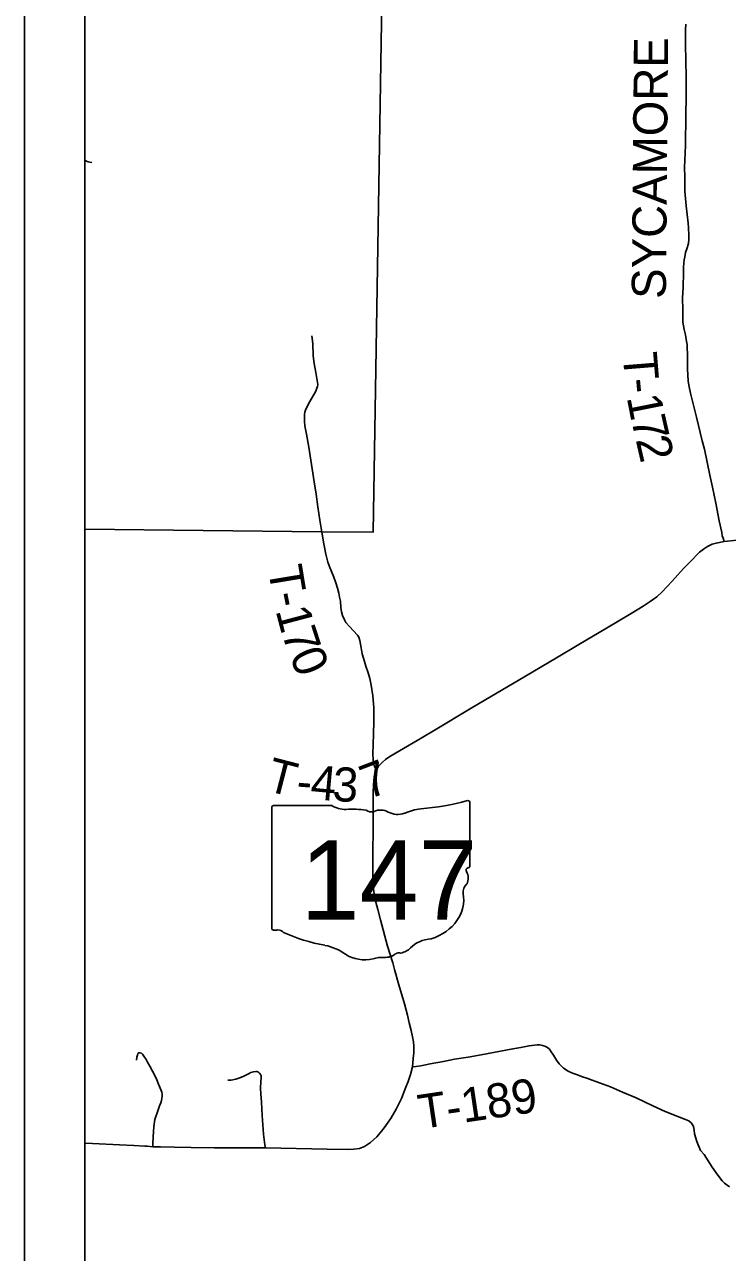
# Model space of a CAD drawing. Extents: x -10 to 158, y 8 to 33.
# Drawn here: x 148.504 to 149.672, y 26.241 to 28.282 of the extents above; entities that cross this region are included whole.
import ezdxf

# ---------------------------------------------------------------- set-up
doc = ezdxf.new("R2010")
doc.units = 0
for name, color, linetype in [('GM_X_State_Location', 7, 'Continuous'), ('GM_X_State_Route', 7, 'Continuous'), ('GM_X_State_Shield', 7, 'Continuous'), ('GM_X_Township_Road', 7, 'Continuous'), ('GM_X_Township_Road_Text', 7, 'Continuous'), ('GM_X_Township_Text', 7, 'Continuous'), ('SH_Data', 7, 'Continuous')]:
    doc.layers.add(name, color=color, linetype=linetype)

msp = doc.modelspace()

# ---------------------------------------------------------------- linework, layer by layer
at = {"layer": 'GM_X_State_Route'}
for points in [[(148.7074, 26.4175), (148.7169, 26.4168), (148.7297, 26.4166), (148.7526, 26.4159), (148.781, 26.4155), (148.8194, 26.4151), (148.8489, 26.4151), (148.8845, 26.415), (148.9042, 26.4148), (149.0067, 26.4127), (149.041, 26.412), (149.0513, 26.4129), (149.0603, 26.4139), (149.0689, 26.4171), (149.079, 26.4237), (149.0892, 26.4331), (149.0949, 26.4398), (149.1015, 26.4481), (149.1071, 26.4559), (149.1133, 26.465), (149.1216, 26.4789), (149.1267, 26.4891), (149.1302, 26.4971), (149.1333, 26.5041), (149.1367, 26.513), (149.1415, 26.5253), (149.1451, 26.5365), (149.1486, 26.5493), (149.1499, 26.5635), (149.1507, 26.5729), (149.1507, 26.5839), (149.1501, 26.5912), (149.1487, 26.5996), (149.1466, 26.6099), (149.1433, 26.6224), (149.1402, 26.6353), (149.1352, 26.6539), (149.1259, 26.686), (149.1187, 26.711), (149.1158, 26.7223), (149.1073, 26.7499), (149.0953, 26.7937), (149.0908, 26.8108), (149.0863, 26.8294), (149.0841, 26.8411), (149.0835, 26.8484), (149.0829, 26.8621), (149.0825, 26.8737), (149.0825, 26.8952), (149.0831, 26.9548), (149.0835, 27.004), (149.0838, 27.0185), (149.0842, 27.0242), (149.0852, 27.0312), (149.0864, 27.0363), (149.0892, 27.0438), (149.0924, 27.0489), (149.099, 27.0558), (149.1039, 27.06), (149.1109, 27.065), (149.1268, 27.0747), (149.1632, 27.0956), (149.1889, 27.111), (149.2436, 27.1438), (149.2613, 27.1543), (149.3241, 27.1913), (149.3879, 27.2293), (149.4249, 27.2514), (149.4711, 27.2786), (149.4915, 27.2908), (149.5121, 27.3029), (149.5319, 27.3151), (149.5435, 27.3226), (149.5548, 27.3308), (149.5636, 27.3386), (149.5801, 27.3567), (149.5993, 27.3779), (149.6095, 27.3884), (149.6259, 27.4048), (149.6321, 27.4097), (149.639, 27.4141), (149.6465, 27.418), (149.6531, 27.4199), (149.6668, 27.4227), (149.688, 27.4247)], [(148.6038, 26.4224), (148.6167, 26.4219), (148.6619, 26.42), (148.6856, 26.4186), (148.7036, 26.4177), (148.7074, 26.4175)]]:
    msp.add_lwpolyline(points, dxfattribs=at)
at = {"layer": 'GM_X_State_Shield'}
for p, q in [((148.9146, 26.9801), (148.9146, 26.78)), ((149.0144, 26.9836), (148.9178, 26.9836)), ((149.2442, 26.8838), (149.2442, 26.9885)), ((149.2442, 26.8839), (149.2442, 26.8838))]:
    msp.add_line(p, q, dxfattribs=at)
for centre, major_axis, start_param, end_param in [((148.9184, 26.9806), (0.00382, 0), 1.712693, 3.28349), ((149.0374, 27.0068), (0.037, 0), 4.042523, 4.731795), ((149.0496, 26.8712), (0.133, 0), 1.404758, 1.657858), ((149.0955, 26.9585), (0.0222, 0), 0.950623, 2.079405), ((149.1714, 26.9224), (0.0703, 0), 1.699011, 2.107814), ((149.1268, 27.2564), (0.3495, 0), 4.814394, 5.042369), ((149.2405, 26.989), (0.00367, 0), 6.141152, 7.989035), ((149.0798, 26.9816), (0.0107, 0), 3.836095, 5.185415), ((149.1242, 26.9902), (0.0267, 0), 4.081561, 5.145723), ((149.2433, 26.8762), (0.00568, 0), 1.883978, 3.671073), ((149.2403, 26.8834), (0.00393, 0), 5.05454, 6.418171), ((149.2072, 26.8629), (0.0341, 0), 5.934695, 6.695948), ((149.1464, 26.8267), (0.0874, 0), 5.101752, 6.440018), ((149.2573, 26.84), (0.0248, 0), 2.387724, 3.262537), ((148.9184, 26.7796), (0.00385, 0), 3.00124, 4.508301), ((148.919, 26.8), (0.0294, 0), 4.665946, 4.897461), ((148.925, 26.7685), (0.0106, 0), 0.519207, 1.627899), ((149.0588, 26.9483), (0.2524, 0), 4.195997, 4.488961), ((149.1832, 26.7238), (0.0479, 0), 1.647645, 2.488434), ((148.9836, 26.6901), (0.079, 0), 0.823519, 1.323587), ((149.069, 26.7675), (0.0501, 0), 4.026481, 4.996735), ((149.1016, 26.7525), (0.0267, 0), 4.691044, 5.507374), ((149.1258, 26.7331), (0.00752, 0), 1.147584, 2.315152), ((149.1226, 26.7606), (0.0282, 0), 4.937069, 5.64225), ((149.098, 26.6983), (0.0412, 0), 1.495662, 1.94098)]:
    msp.add_ellipse(centre, major_axis=major_axis, ratio=0.8, start_param=start_param, end_param=end_param, dxfattribs=at)
at = {"layer": 'GM_X_Township_Road'}
for points in [[(149.6668, 27.4227), (149.6649, 27.4281), (149.6636, 27.432), (149.6625, 27.4374), (149.6585, 27.4568), (149.6528, 27.4864), (149.6474, 27.5127), (149.643, 27.5329), (149.634, 27.5759), (149.6302, 27.5896), (149.6204, 27.6292), (149.6152, 27.6515), (149.6106, 27.6689), (149.6084, 27.6793), (149.6069, 27.689), (149.6057, 27.7092), (149.6055, 27.7332), (149.6052, 27.745), (149.6051, 27.7499), (149.6041, 27.7549), (149.6022, 27.7657), (149.6, 27.7747), (149.5979, 27.7868), (149.5977, 27.7963), (149.5977, 27.808), (149.5976, 27.827), (149.5983, 27.8454), (149.5988, 27.8693), (149.5991, 27.8784), (149.5995, 27.8848), (149.6002, 27.8906), (149.6011, 27.8958), (149.6026, 27.9026), (149.6045, 27.9089), (149.6073, 27.918), (149.6079, 27.9252), (149.6081, 27.9318), (149.6074, 27.9437), (149.6066, 27.9517), (149.6034, 27.9806), (149.6012, 28.0048), (149.601, 28.0283), (149.6008, 28.0442), (149.6024, 28.0807), (149.6032, 28.1316), (149.6037, 28.1608), (149.6034, 28.1922), (149.6028, 28.2239), (149.6022, 28.246), (149.6022, 28.2578), (149.6022, 28.273), (149.6027, 28.2825)], [(148.6038, 28.0562), (148.6044, 28.0558), (148.6066, 28.0547), (148.6097, 28.0537), (148.6125, 28.0528), (148.6158, 28.0521)], [(149.0048, 27.4017), (149.001, 27.4188), (148.9978, 27.4381), (148.9948, 27.4582), (148.9911, 27.48), (148.9883, 27.5011), (148.9853, 27.5219), (148.9765, 27.5791), (148.9722, 27.6009), (148.9699, 27.6149), (148.9693, 27.6226), (148.969, 27.6286), (148.9692, 27.6339), (148.9698, 27.6375), (148.9706, 27.6406), (148.9738, 27.6471), (148.978, 27.6549), (148.9878, 27.6723), (148.9898, 27.6776), (148.9905, 27.6802), (148.9911, 27.6836), (148.9878, 27.7032), (148.9853, 27.7182), (148.9837, 27.7313), (148.9828, 27.7516), (148.9816, 27.7642)], [(149.0892, 27.0438), (149.0854, 27.0479), (149.0838, 27.0546), (149.083, 27.0602), (149.0829, 27.0692), (149.084, 27.1025), (149.0843, 27.1238), (149.0843, 27.1468), (149.0826, 27.1661), (149.0798, 27.1837), (149.0776, 27.1951), (149.0749, 27.204), (149.0711, 27.2154), (149.0686, 27.223), (149.0651, 27.2358), (149.0634, 27.2459), (149.0612, 27.258), (149.0592, 27.2634), (149.0573, 27.267), (149.0439, 27.2814), (149.0381, 27.2881), (149.0354, 27.2926), (149.0322, 27.2993), (149.0308, 27.3055), (149.0298, 27.3128), (149.0289, 27.3231), (149.0275, 27.3301), (149.0263, 27.3364), (149.0239, 27.3451), (149.0213, 27.354), (149.0181, 27.363), (149.0138, 27.3728), (149.0111, 27.3795), (149.008, 27.3884), (149.0053, 27.3995), (149.0048, 27.4017)], [(148.7169, 26.4168), (148.7168, 26.4216), (148.7175, 26.4331), (148.7179, 26.4415), (148.7186, 26.4502), (148.7205, 26.4618), (148.7255, 26.4766), (148.7284, 26.4848), (148.7301, 26.4895), (148.7315, 26.4935), (148.7321, 26.497), (148.7327, 26.5012), (148.7326, 26.5039), (148.7321, 26.5076), (148.7311, 26.5103), (148.7265, 26.5207), (148.7238, 26.5276), (148.7206, 26.5352), (148.7167, 26.5422), (148.7119, 26.5506), (148.7082, 26.5575), (148.7058, 26.5619), (148.7023, 26.5673), (148.6998, 26.5704), (148.6981, 26.5721), (148.6958, 26.573), (148.6936, 26.5725), (148.6921, 26.5714), (148.6913, 26.5689), (148.6906, 26.5653), (148.69, 26.5605)], [(149.1486, 26.5493), (149.1542, 26.55), (149.1625, 26.5514), (149.178, 26.5542), (149.2, 26.5586), (149.2184, 26.562), (149.2412, 26.5658), (149.2625, 26.5694), (149.2835, 26.5733), (149.3156, 26.5792), (149.3285, 26.5816), (149.3424, 26.5845), (149.3561, 26.5863), (149.3602, 26.5863), (149.3647, 26.5851), (149.3687, 26.5837), (149.3729, 26.5814), (149.3761, 26.5788), (149.3793, 26.5746), (149.3829, 26.5689), (149.3882, 26.5605), (149.3925, 26.5544), (149.3996, 26.5471), (149.4071, 26.5425), (149.4147, 26.5392), (149.421, 26.5366), (149.4314, 26.5329), (149.4382, 26.5305), (149.4475, 26.5273), (149.4595, 26.523), (149.4777, 26.5161), (149.4977, 26.5075), (149.5202, 26.4978), (149.548, 26.4844), (149.5687, 26.4755), (149.5923, 26.4658), (149.6025, 26.4618), (149.6077, 26.4596), (149.6122, 26.4556), (149.6155, 26.4505), (149.6168, 26.4441), (149.6175, 26.4383), (149.6214, 26.4256), (149.6274, 26.4107), (149.6333, 26.4039), (149.6467, 26.383), (149.6533, 26.3731), (149.6594, 26.365), (149.6635, 26.3601), (149.6672, 26.3563), (149.6715, 26.3527), (149.6757, 26.3499)], [(148.9042, 26.4148), (148.9034, 26.42), (148.9011, 26.4375), (148.8993, 26.4611), (148.8987, 26.4685), (148.8975, 26.4908), (148.8963, 26.5045), (148.8961, 26.5134), (148.8968, 26.5258), (148.8971, 26.5304), (148.8973, 26.5344), (148.8962, 26.537), (148.8944, 26.5391), (148.8925, 26.5406), (148.8901, 26.5416), (148.8882, 26.5419), (148.8841, 26.5414), (148.8802, 26.54), (148.8762, 26.538), (148.8684, 26.5342), (148.8618, 26.5313), (148.8548, 26.529), (148.8473, 26.5274), (148.8417, 26.5273)]]:
    msp.add_lwpolyline(points, dxfattribs=at)
at = {"layer": 'GM_X_Township_Text'}
msp.add_line((148.6038, 30.1399), (148.6038, 27.4428), dxfattribs=at)
msp.add_lwpolyline([(149.1287, 30.1368), (149.1262, 30.0121), (149.1259, 29.9982), (149.1241, 29.9105), (149.1078, 28.9329), (149.1078, 28.9293), (149.083, 27.4378), (148.9976, 27.4386), (148.6038, 27.4428), (148.6038, 25.0623), (153.6265, 25.0623)], dxfattribs=at)
at = {"layer": 'SH_Data'}
for p, q in [((148.5038, 31.9623), (148.5038, 24.9623)), ((148.6038, 31.8623), (148.6038, 25.0623))]:
    msp.add_line(p, q, dxfattribs=at)

# ---------------------------------------------------------------- texts
at = {"layer": 'GM_X_State_Location'}
for s in ['s', 'r']:
    msp.add_text(s, height=0.000189, dxfattribs=at).set_placement((149.0757, 26.8668))
msp.add_text('147', height=0.000189, rotation=0, dxfattribs=at).set_placement((149.0088, 26.853))
at = {"layer": 'GM_X_State_Shield'}
msp.add_text('147', height=0.13184, dxfattribs=at).set_placement((148.9625, 26.7941))
at = {"layer": 'GM_X_Township_Road_Text'}
for s, height, rotation, p in [('SYCAMORE', 0.05682, 89.5094, (149.5698, 27.8255)), ('T', 0.0568, 274.6291, (149.498, 27.735)), ('-', 0.0568, 275.0175, (149.5015, 27.6922)), ('1', 0.0568, 281.1453, (149.5045, 27.6624)), ('7', 0.0568, 282.8759, (149.5116, 27.6262)), ('2', 0.0568, 282.9556, (149.5194, 27.592)), ('T', 0.0568, 279.406, (148.9082, 27.3785)), ('-', 0.0568, 281.049, (148.9154, 27.3348)), ('1', 0.0568, 284.8367, (148.9208, 27.3079)), ('7', 0.0568, 288.2626, (148.9308, 27.2706)), ('0', 0.0568, 292.5189, (148.9434, 27.233)), ('T', 0.0568, 345.4482, (148.9027, 27.0092)), ('7', 0.0568, 20.9784, (149.0753, 26.9936)), ('4', 0.0568, 354.6845, (148.9776, 26.995)), ('3', 0.0568, 356.7672, (149.0147, 26.9915)), ('-', 0.0568, 355.5557, (148.9546, 26.9967)), ('T-189', 0.05682, 8.4483, (149.1625, 26.446))]:
    msp.add_text(s, height=height, rotation=rotation, dxfattribs=at).set_placement(p)

doc.saveas('drawing.dxf')
